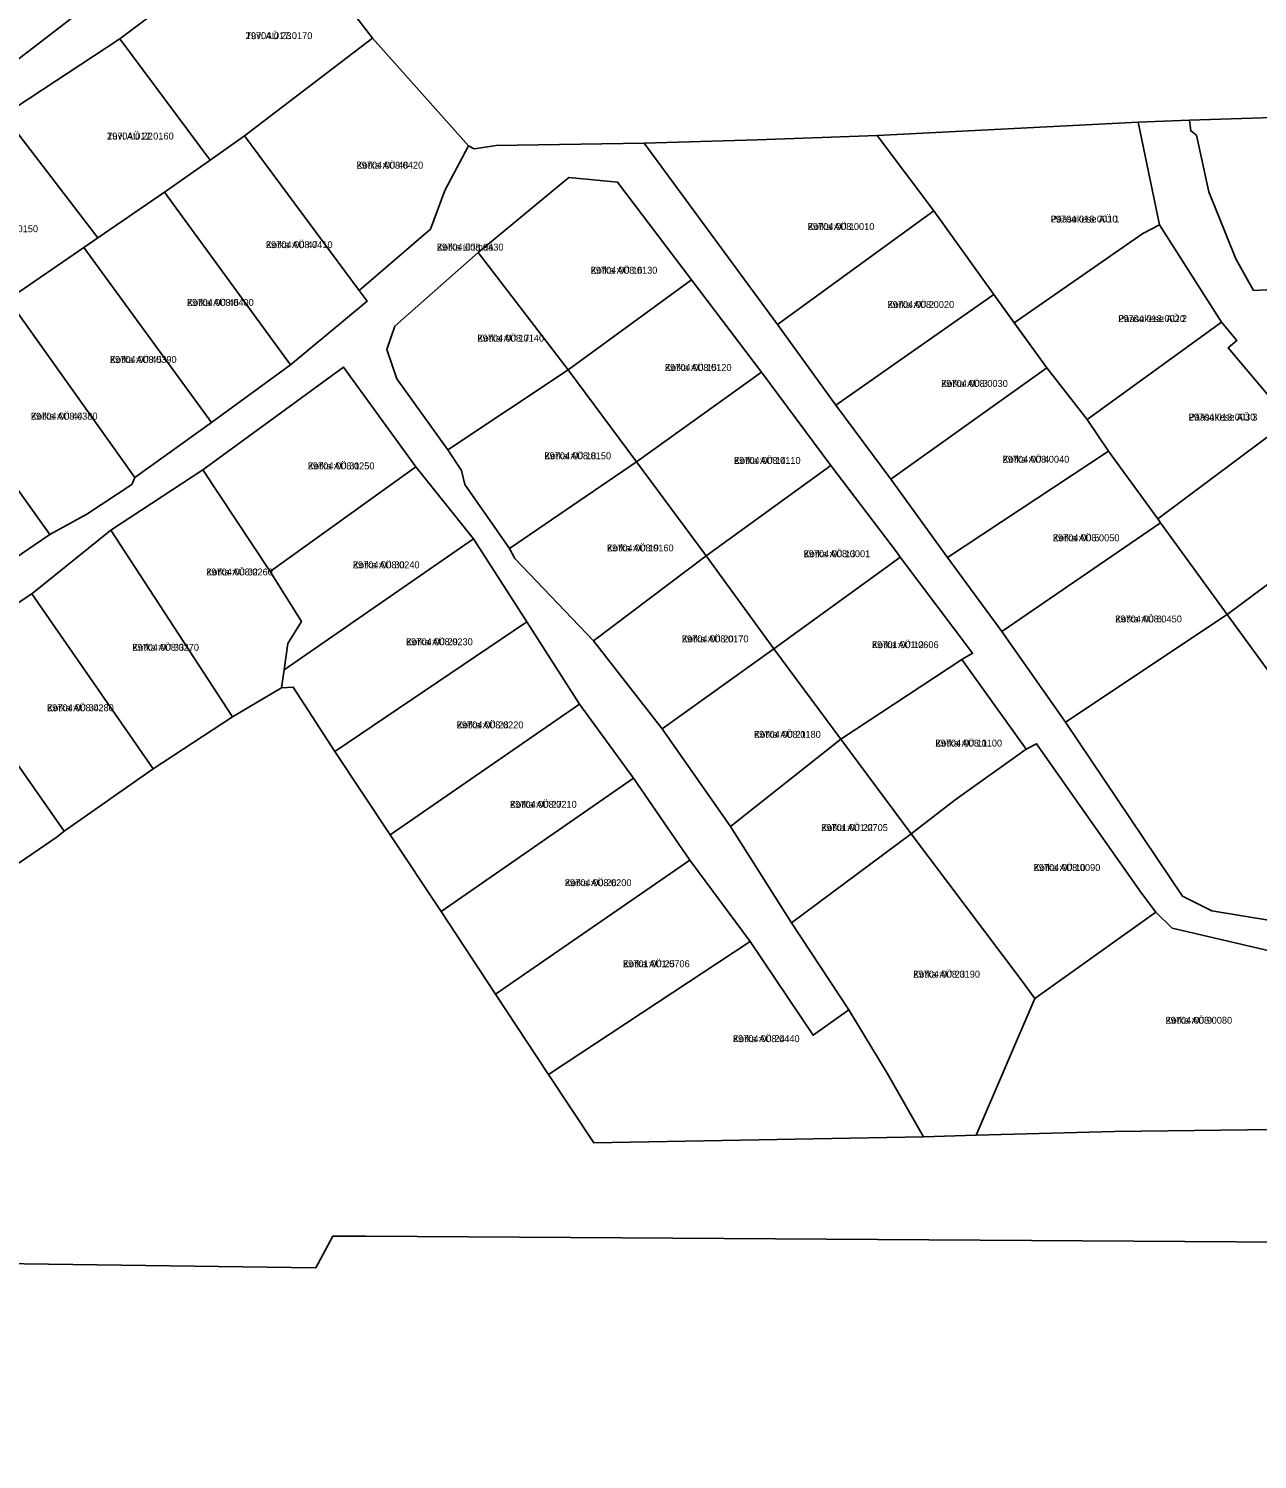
# Model space of a CAD drawing. Extents: x 504287 to 537970, y 6539941 to 6586214.
# Drawn here: x 514988.5 to 515255.6, y 6562351.2 to 6562662.3 of the extents above; entities that cross this region are included whole.
import ezdxf

# ---------------------------------------------------------------- set-up
doc = ezdxf.new("R2010")
doc.units = 0
for name, color, linetype in [('L_AADRESS', 7, 'Continuous'), ('PIIR', 7, 'Continuous'), ('TUNNUS', 7, 'Continuous')]:
    doc.layers.add(name, color=color, linetype=linetype)

msp = doc.modelspace()

# ---------------------------------------------------------------- linework, layer by layer
at = {"layer": 'PIIR'}
for points in [[(514955.21, 6562664.58), (515020.83, 6562714.89), (515036.3, 6562694.19), (514972, 6562644.74)], [(515027.98, 6562633.71), (515008.37, 6562660.08), (515043.29, 6562686.33), (515063.28, 6562660.22), (515035.43, 6562638.96)], [(514983.16, 6562643.48), (515008.37, 6562660.08), (515027.98, 6562633.71), (515018.09, 6562626.73), (515003.57, 6562616.78)], [(515035.43, 6562638.96), (515063.28, 6562660.22), (515084.19, 6562636.82), (515078.99, 6562627.11), (515075.91, 6562618.72), (515060.42, 6562605.33)], [(514948.49, 6562619.36), (514983.16, 6562643.48), (515003.57, 6562616.78), (515000.51, 6562614.69), (514984.1, 6562603.41), (514970.15, 6562592.59)], [(515198.33, 6562604.48), (515185.33, 6562622.72), (515172.98, 6562639.08), (515229.7, 6562641.94), (515234.38, 6562619.67), (515230.77, 6562617.73), (515202.78, 6562598.35)], [(515250.97, 6562612.27), (515245.05, 6562626.83), (515242.39, 6562639.13), (515241.15, 6562640.06), (515240.91, 6562642.4), (515277.17, 6562643.55), (515278.63, 6562606.61), (515254.83, 6562605.38)], [(515027.98, 6562633.71), (515035.43, 6562638.96), (515060.42, 6562605.33), (515062.13, 6562603.02), (515045.44, 6562589.19), (515018.09, 6562626.73)], [(515122.37, 6562637.38), (515146.93, 6562638.13), (515172.98, 6562639.08), (515185.33, 6562622.72), (515151.32, 6562597.96)], [(515086.27, 6562613.64), (515106, 6562629.93), (515116.57, 6562628.9), (515132.64, 6562607.65), (515105.81, 6562588.1)], [(515003.57, 6562616.78), (515018.09, 6562626.73), (515045.44, 6562589.19), (515028.31, 6562576.7), (515000.51, 6562614.69)], [(515151.32, 6562597.96), (515185.33, 6562622.72), (515198.33, 6562604.48), (515164, 6562580.42)], [(515209.9, 6562588.54), (515202.78, 6562598.35), (515230.77, 6562617.73), (515234.38, 6562619.67), (515247.81, 6562598.46), (515218.64, 6562577.32)], [(515000.51, 6562614.69), (515028.31, 6562576.7), (515011.61, 6562564.73), (514984.1, 6562603.41)], [(515068.58, 6562586.18), (515066.37, 6562592.55), (515068.14, 6562597.63), (515086.27, 6562613.64), (515105.81, 6562588.1), (515079.65, 6562570.74)], [(515105.81, 6562588.1), (515132.64, 6562607.65), (515147.88, 6562587.64), (515120.71, 6562568.1)], [(515164, 6562580.42), (515198.33, 6562604.48), (515209.9, 6562588.54), (515175.99, 6562564.32)], [(514970.15, 6562592.59), (514984.1, 6562603.41), (515011.61, 6562564.73), (515010.97, 6562563.22), (515001.22, 6562556.75), (514993.13, 6562552.34), (514966.44, 6562589.72)], [(515223.29, 6562570.45), (515218.64, 6562577.32), (515247.81, 6562598.46), (515251.15, 6562594.47), (515249.31, 6562592.93), (515262.61, 6562577.1), (515234.01, 6562555.71)], [(514966.44, 6562589.72), (514993.13, 6562552.34), (514975.95, 6562540.63), (514949.27, 6562577.34)], [(515026.44, 6562566.41), (515056.99, 6562588.71), (515072.7, 6562567.04), (515041.02, 6562544.24)], [(515083.34, 6562563.17), (515082.64, 6562566.26), (515079.65, 6562570.74), (515105.81, 6562588.1), (515120.71, 6562568.1), (515093.08, 6562549.25)], [(515175.99, 6562564.32), (515209.9, 6562588.54), (515218.64, 6562577.32), (515223.29, 6562570.45), (515188.25, 6562547.31)], [(515120.71, 6562568.1), (515147.88, 6562587.64), (515162.93, 6562567.32), (515135.79, 6562547.69)], [(515234.58, 6562554.84), (515234.01, 6562555.71), (515262.61, 6562577.1), (515277.03, 6562555.75), (515249.09, 6562534.9)], [(515188.25, 6562547.31), (515223.29, 6562570.45), (515234.01, 6562555.71), (515234.58, 6562554.84), (515200.07, 6562531.23)], [(515026.44, 6562566.41), (515041.02, 6562544.24), (515047.85, 6562533.38), (515044.91, 6562528.64), (515044.09, 6562522.9), (515043.53, 6562519.01), (515032.89, 6562512.64), (515006.41, 6562553.28)], [(515044.91, 6562528.64), (515047.85, 6562533.38), (515041.02, 6562544.24), (515072.7, 6562567.04), (515085.23, 6562551.34), (515044.09, 6562522.9)], [(515094.23, 6562547.08), (515093.08, 6562549.25), (515120.71, 6562568.1), (515135.79, 6562547.69), (515111.31, 6562529.17)], [(515135.79, 6562547.69), (515162.93, 6562567.32), (515177.38, 6562548.23), (515178.02, 6562547.42), (515176.04, 6562545.95), (515150.54, 6562527.43)], [(515200.07, 6562531.23), (515234.58, 6562554.84), (515249.09, 6562534.9), (515213.94, 6562511.55)], [(515249.09, 6562534.9), (515277.03, 6562555.75), (515292.16, 6562534.25), (515264.12, 6562514.25)], [(515006.41, 6562553.28), (515032.89, 6562512.64), (515015.64, 6562501.34), (514989.24, 6562539.42)], [(515046.07, 6562519.13), (515043.53, 6562519.01), (515044.09, 6562522.9), (515085.23, 6562551.34), (515096.87, 6562533.33), (515055.13, 6562505.15)], [(515111.31, 6562529.17), (515135.79, 6562547.69), (515150.54, 6562527.43), (515126.24, 6562510.05)], [(515176.03, 6562545.95), (515178.02, 6562547.42), (515193.73, 6562526.51), (515191.41, 6562525.17), (515165.1, 6562507.8), (515150.54, 6562527.43)], [(514969.45, 6562526.33), (514989.24, 6562539.42), (515015.64, 6562501.34), (514996.27, 6562487.83), (514969.64, 6562525.8)], [(515055.13, 6562505.15), (515096.87, 6562533.33), (515108.26, 6562515.45), (515067.15, 6562487.02)], [(515213.94, 6562511.55), (515249.09, 6562534.9), (515264.12, 6562514.25), (515279.6, 6562493.12), (515294.74, 6562472.09), (515302.25, 6562461.62), (515272.58, 6562466.05), (515245.74, 6562470.53), (515239.35, 6562473.68)], [(514950.79, 6562512.69), (514969.64, 6562525.8), (514996.27, 6562487.83), (514994.75, 6562486.6), (514977.91, 6562475.11), (514953.61, 6562508.51)], [(515126.24, 6562510.05), (515150.54, 6562527.43), (515165.1, 6562507.8), (515141.08, 6562488.8)], [(515165.1, 6562507.8), (515191.41, 6562525.17), (515205.41, 6562505.62), (515189.96, 6562494.62), (515180.41, 6562487.24)], [(515067.15, 6562487.02), (515108.26, 6562515.45), (515120.03, 6562499.37), (515078.18, 6562470.36)], [(515165.1, 6562507.8), (515180.41, 6562487.24), (515154.4, 6562467.9), (515141.08, 6562488.8)], [(515180.41, 6562487.24), (515189.96, 6562494.62), (515205.41, 6562505.62), (515207.66, 6562506.84), (515230.46, 6562474.37), (515233.6, 6562470.2), (515207.29, 6562451.45), (515204.26, 6562455.52)], [(515078.18, 6562470.36), (515120.03, 6562499.37), (515132.29, 6562481.54), (515090.04, 6562452.35)], [(515175.19, 6562435.2), (515166.81, 6562448.98), (515154.4, 6562467.9), (515180.41, 6562487.24), (515204.26, 6562455.52), (515207.29, 6562451.45), (515194.53, 6562421.7), (515183.07, 6562421.39)], [(515090.04, 6562452.35), (515132.29, 6562481.54), (515145.36, 6562463.83), (515101.54, 6562434.95)], [(515194.53, 6562421.7), (515207.29, 6562451.45), (515233.6, 6562470.2), (515237.13, 6562466.72), (515270.4, 6562458.95), (515259.32, 6562422.95), (515224.59, 6562422.5)], [(515101.54, 6562434.95), (515145.36, 6562463.83), (515159.07, 6562443.46), (515166.81, 6562448.98), (515175.19, 6562435.2), (515183.07, 6562421.39), (515111.37, 6562420.08)], [(515061.85, 6562399.78), (515273.26, 6562398.38), (515278.35, 6562398.37), (515282.16, 6562328.53), (515239.07, 6562318.79), (515339.8, 6562106.05), (515266.09, 6562106.07), (515266.47, 6562102.05), (515010.26, 6562064.99), (515008.53, 6562064.74), (515000, 6562063.51), (514982.83, 6562061.04), (514970.47, 6562058.85), (514972.25, 6562064.67), (514967.42, 6562063.38), (514913.2, 6562238.66), (514866.06, 6562395.45), (515050.95, 6562392.85), (515054.67, 6562399.77)]]:
    msp.add_lwpolyline(points, close=True, dxfattribs=at)
for points in [[(514972, 6562644.74), (515036.3, 6562694.19), (515043.29, 6562686.33), (515008.37, 6562660.08), (514983.16, 6562643.48)], [(515523.9, 6562657.07), (515488.96, 6562655.38), (515488.88, 6562652.53), (515478.24, 6562652.33), (515451.1, 6562651.42), (515426.73, 6562650.06), (515402.2, 6562648.76), (515377.54, 6562647.74), (515353.46, 6562646.54), (515328.34, 6562645.4), (515302.9, 6562644.55), (515277.17, 6562643.55), (515240.91, 6562642.4), (515229.7, 6562641.94), (515172.98, 6562639.08), (515146.93, 6562638.13), (515122.37, 6562637.38), (515090.18, 6562636.9), (515085.41, 6562636.16), (515084.19, 6562636.82), (515063.28, 6562660.22), (515043.29, 6562686.33)], [(515262.61, 6562577.1), (515249.31, 6562592.93), (515251.15, 6562594.47), (515247.81, 6562598.46), (515234.38, 6562619.67), (515229.7, 6562641.94), (515240.91, 6562642.4), (515241.15, 6562640.06), (515242.39, 6562639.13), (515245.05, 6562626.83), (515250.97, 6562612.27), (515254.83, 6562605.38), (515278.63, 6562606.61)], [(514975.95, 6562540.63), (514993.13, 6562552.34), (515001.22, 6562556.75), (515010.97, 6562563.22), (515011.61, 6562564.73), (515028.31, 6562576.7), (515045.44, 6562589.19), (515062.13, 6562603.02), (515060.42, 6562605.33), (515075.91, 6562618.72), (515078.99, 6562627.11), (515084.19, 6562636.82), (515085.41, 6562636.16), (515090.18, 6562636.9), (515122.37, 6562637.38), (515151.32, 6562597.96), (515164, 6562580.42), (515175.99, 6562564.32), (515188.25, 6562547.31), (515200.07, 6562531.23), (515213.94, 6562511.55), (515239.35, 6562473.68), (515245.74, 6562470.53), (515272.58, 6562466.05)], [(515270.4, 6562458.95), (515237.13, 6562466.72), (515233.6, 6562470.2), (515230.46, 6562474.37), (515207.66, 6562506.84), (515205.41, 6562505.62), (515191.41, 6562525.17), (515193.73, 6562526.51), (515178.02, 6562547.42), (515177.38, 6562548.23), (515162.93, 6562567.32), (515147.88, 6562587.64), (515132.64, 6562607.65), (515116.57, 6562628.9), (515106, 6562629.93), (515086.27, 6562613.64), (515068.14, 6562597.63), (515066.37, 6562592.55), (515068.58, 6562586.18), (515079.65, 6562570.74), (515082.64, 6562566.26), (515083.34, 6562563.17), (515093.08, 6562549.25), (515094.23, 6562547.08), (515111.31, 6562529.17), (515126.24, 6562510.05), (515141.08, 6562488.8), (515154.4, 6562467.9), (515166.81, 6562448.98), (515159.07, 6562443.46), (515145.36, 6562463.83), (515132.29, 6562481.54), (515120.03, 6562499.37), (515108.26, 6562515.45), (515096.87, 6562533.33), (515085.23, 6562551.34), (515072.7, 6562567.04), (515056.99, 6562588.71), (515026.44, 6562566.41), (515006.41, 6562553.28), (514989.24, 6562539.42), (514969.45, 6562526.33)], [(514977.91, 6562475.11), (514994.75, 6562486.6), (514996.27, 6562487.83), (515015.64, 6562501.34), (515032.89, 6562512.64), (515043.53, 6562519.01), (515046.07, 6562519.13), (515055.13, 6562505.15), (515067.15, 6562487.02), (515078.18, 6562470.36), (515090.04, 6562452.35), (515101.54, 6562434.95), (515111.37, 6562420.08), (515183.07, 6562421.39), (515194.53, 6562421.7), (515224.59, 6562422.5), (515259.32, 6562422.95)], [(515273.26, 6562398.38), (515061.85, 6562399.78), (515054.67, 6562399.77), (515050.95, 6562392.85), (514866.06, 6562395.45)]]:
    msp.add_lwpolyline(points, dxfattribs=at)

# ---------------------------------------------------------------- texts
at = {"layer": 'L_AADRESS'}
for s, p in [('Tuvi AÜ 23', (515035.72, 6562660.02)), ('Tuvi AÜ 22', (515005.57, 6562638.19)), ('Kotka AÜ 48', (515059.81, 6562631.86)), ('Kotka AÜ 1', (515157.89, 6562618.52)), ('Pääsukese AÜ 1', (515210.72, 6562620.15)), ('Kotka AÜ 47', (515040.11, 6562614.58)), ('Kotka üldmaa', (515077.27, 6562614.05)), ('Kotka AÜ 16', (515110.71, 6562609.02)), ('Kotka AÜ 46', (515022.97, 6562602.01)), ('Kotka AÜ 2', (515175.23, 6562601.57)), ('Pääsukese AÜ 2', (515225.39, 6562598.5)), ('Kotka AÜ 17', (515086.09, 6562594.25)), ('Kotka AÜ 45', (515006.21, 6562589.62)), ('Kotka AÜ 15', (515126.84, 6562587.88)), ('Kotka AÜ 3', (515186.89, 6562584.4)), ('Kotka AÜ 44', (514989.02, 6562577.29)), ('Pääsukese AÜ 3', (515240.69, 6562577.09)), ('Kotka AÜ 18', (515100.65, 6562568.68)), ('Kotka AÜ 14', (515141.85, 6562567.67)), ('Kotka AÜ 4', (515200.25, 6562567.92)), ('Kotka AÜ 31', (515049.22, 6562566.48)), ('Kotka AÜ 5', (515211.16, 6562550.84)), ('Kotka AÜ 19', (515114.25, 6562548.64)), ('Kotka AÜ 13', (515156.99, 6562547.38)), ('Kotka AÜ 32', (515027.13, 6562543.42)), ('Kotka AÜ 30', (515059.02, 6562544.97)), ('Kotka AÜ 6', (515224.73, 6562533.2)), ('Kotka AÜ 33', (515011.07, 6562527.04)), ('Kotka AÜ 29', (515070.58, 6562528.24)), ('Kotka AÜ 20', (515130.52, 6562528.87)), ('Kotka AÜ 12', (515171.85, 6562527.61)), ('Kotka AÜ 34', (514992.55, 6562513.9)), ('Kotka AÜ 28', (515081.6, 6562510.17)), ('Kotka AÜ 21', (515146.23, 6562508.12)), ('Kotka AÜ 11', (515185.64, 6562506.21)), ('Kotka AÜ 27', (515093.18, 6562492.9)), ('Kotka AÜ 22', (515160.82, 6562487.85)), ('Kotka AÜ 10', (515207, 6562479.16)), ('Kotka AÜ 26', (515105.09, 6562475.86)), ('Kotka AÜ 25', (515117.73, 6562458.24)), ('Kotka AÜ 23', (515180.84, 6562455.98)), ('Kotka AÜ 9', (515235.66, 6562445.95)), ('Kotka AÜ 24', (515141.63, 6562441.95))]:
    msp.add_text(s, height=1.5, dxfattribs=at).set_placement(p)
at = {"layer": 'TUNNUS'}
for s, p in [('29704:017:0170', (515035.72, 6562660.02)), ('29704:017:0160', (515005.57, 6562638.19)), ('29704:008:0420', (515059.81, 6562631.86)), ('29704:017:0150', (514976.09, 6562618.04)), ('29704:008:0010', (515157.89, 6562618.52)), ('29704:018:0010', (515210.72, 6562620.15)), ('29704:008:0410', (515040.11, 6562614.58)), ('29704:008:0430', (515077.27, 6562614.05)), ('29704:008:0130', (515110.71, 6562609.02)), ('29704:008:0400', (515022.97, 6562602.01)), ('29704:008:0020', (515175.23, 6562601.57)), ('29704:018:0020', (515225.39, 6562598.5)), ('29704:008:0140', (515086.09, 6562594.25)), ('29704:008:0390', (515006.21, 6562589.62)), ('29704:008:0120', (515126.84, 6562587.88)), ('29704:008:0030', (515186.89, 6562584.4)), ('29704:008:0380', (514989.02, 6562577.29)), ('29704:018:0030', (515240.69, 6562577.09)), ('29704:008:0150', (515100.65, 6562568.68)), ('29704:008:0040', (515200.25, 6562567.92)), ('29704:008:0250', (515049.22, 6562566.48)), ('29704:008:0110', (515141.85, 6562567.67)), ('29704:008:0050', (515211.16, 6562550.84)), ('29704:008:0160', (515114.25, 6562548.64)), ('29704:008:0001', (515156.99, 6562547.38)), ('29704:008:0260', (515027.13, 6562543.42)), ('29704:008:0240', (515059.02, 6562544.97)), ('29704:008:0450', (515224.73, 6562533.2)), ('29704:008:0230', (515070.58, 6562528.24)), ('29704:008:0170', (515130.52, 6562528.87)), ('29701:001:0606', (515171.85, 6562527.61)), ('29704:008:0270', (515011.07, 6562527.04)), ('29704:008:0280', (514992.55, 6562513.9)), ('29704:008:0220', (515081.6, 6562510.17)), ('29704:008:0180', (515146.23, 6562508.12)), ('29704:008:0100', (515185.64, 6562506.21)), ('29704:008:0210', (515093.18, 6562492.9)), ('29701:001:0705', (515160.82, 6562487.85)), ('29704:008:0090', (515207, 6562479.16)), ('29704:008:0200', (515105.09, 6562475.86)), ('29701:001:0706', (515117.73, 6562458.24)), ('29704:008:0190', (515180.84, 6562455.98)), ('29704:008:0080', (515235.66, 6562445.95)), ('29704:008:0440', (515141.63, 6562441.95))]:
    msp.add_text(s, height=1.5, dxfattribs=at).set_placement(p)

doc.saveas('drawing.dxf')
